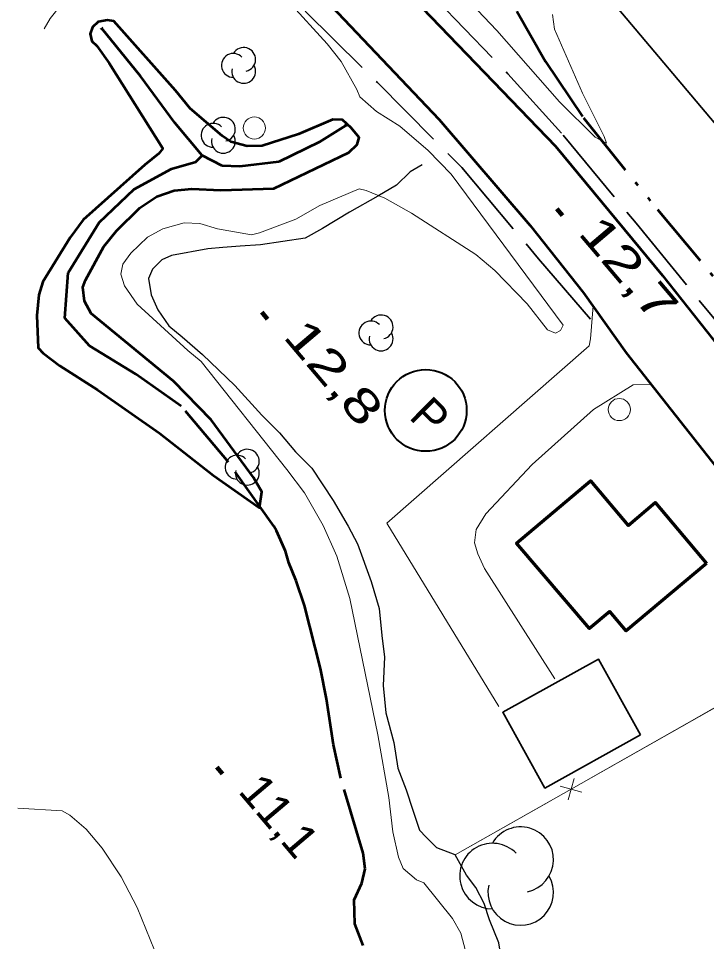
# Model space of a CAD drawing. Extents: x 386081 to 389416, y 5130568 to 5134082.
# Drawn here: x 387960.1 to 388022.1, y 5133215.2 to 5133298.4 of the extents above; entities that cross this region are included whole.
import ezdxf

# ---------------------------------------------------------------- set-up
doc = ezdxf.new("R2010")
doc.units = 0
doc.header["$LTSCALE"] = 1.2
for name, pattern in [('DASH_DOUBLE_DOT', [9.2, 5, -1.2, 0.3, -1.2, 0.3, -1.2]), ('DOT_DASHED', [7.7, 5, -1.2, 0.3, -1.2]), ('LONG_DASHED', [7.5, 6, -1.5]), ('MEDIUM_DASHED', [4.5, 3, -1.5])]:
    doc.linetypes.add(name, pattern=pattern)
for name, color, linetype, lineweight in [('1', 7, 'Continuous', 53), ('19', 7, 'Continuous', 13), ('2', 7, 'Continuous', 13), ('21', 7, 'LONG_DASHED', 35), ('26', 7, 'Continuous', 35), ('3', 7, 'Continuous', 140), ('31', 7, 'Continuous', 70), ('36', 7, 'Continuous', 13), ('37', 7, 'Continuous', 13), ('38', 7, 'Continuous', 40), ('4', 7, 'DASH_DOUBLE_DOT', 53), ('41', 7, 'DOT_DASHED', 25), ('44', 7, 'Continuous', 25), ('60', 7, 'Continuous', 13)]:
    doc.layers.add(name, color=color, linetype=linetype, lineweight=lineweight)

msp = doc.modelspace()

# ---------------------------------------------------------------- linework, layer by layer
at = {"layer": '1'}
msp.add_lwpolyline([(387990.08, 5133288.51), (387989.29, 5133289.23), (387988.44, 5133289.26), (387985.34, 5133287.94), (387982.05, 5133286.88), (387980.7, 5133286.86), (387979.23, 5133287.23), (387978.44, 5133287.78), (387975.57, 5133290.26), (387974.24, 5133291.88), (387968.68, 5133298.13), (387968.13, 5133298.22), (387967.27, 5133298.05), (387966.76, 5133297.59), (387966.57, 5133296.98), (387966.72, 5133296.33), (387967.17, 5133295.9), (387968.28, 5133294.34), (387973.1, 5133286.63), (387972.74, 5133286.2), (387971.48, 5133285.17), (387965.92, 5133280.2), (387964.75, 5133278.61), (387962.29, 5133274.63), (387961.94, 5133273.46), (387961.76, 5133271.59), (387961.88, 5133268.67), (387962.32, 5133268.19), (387963.84, 5133267.05), (387967.23, 5133264.9), (387972.82, 5133260.98), (387977.67, 5133257.16), (387981.82, 5133254.24), (387982.03, 5133255.7), (387981.28, 5133256.97), (387977.47, 5133262.18), (387974.08, 5133265.67), (387966.65, 5133271.76), (387966.04, 5133272.87), (387965.89, 5133274.13), (387966.15, 5133274.76), (387967.8, 5133277.8), (387968.92, 5133279.23), (387971.03, 5133281.3), (387972.58, 5133282.32), (387974.14, 5133282.86), (387975.72, 5133283), (387978.32, 5133282.9), (387983.11, 5133283.03), (387989.88, 5133286.29), (387990.62, 5133287), (387990.8, 5133287.62)], close=True, dxfattribs=at)
at = {"layer": '19', "linetype": 'MEDIUM_DASHED'}
msp.add_lwpolyline([(387962.4, 5133297.44), (387962.95, 5133298.36), (387964.01, 5133299.68), (387965.42, 5133301.25), (387968.35, 5133304.92), (387969.8, 5133306.49), (387971.36, 5133308.04), (387972.52, 5133309.07), (387974.13, 5133310.05)], dxfattribs=at)
at = {"layer": '19'}
for points in [[(388003.37, 5133236.33), (387993.29, 5133252.88), (388011.52, 5133268.86), (388011.65, 5133269.48), (388011.88, 5133272.45)], [(388008.42, 5133238.83), (388002.09, 5133248.79), (388001.5, 5133250.11), (388001.19, 5133251.11), (388001.33, 5133252.3), (388002.21, 5133253.71), (388006.39, 5133258.16), (388011.9, 5133263.12), (388015.49, 5133265.34), (388017.13, 5133265.37)]]:
    msp.add_lwpolyline(points, dxfattribs=at)
at = {"layer": '2'}
for points in [[(387995.51, 5133280.8), (388001.31, 5133277.09), (388003.01, 5133275.63), (388005.95, 5133272.63), (388007.78, 5133270.3), (388008.48, 5133270), (388008.94, 5133270.23), (388009.17, 5133270.71), (387999.08, 5133284.33), (387997.03, 5133286.46), (387994.45, 5133288.66), (387992.36, 5133289.97), (387990.85, 5133291.29), (387990.6, 5133291.95), (387989.19, 5133294.49), (387987.93, 5133296.08), (387984.47, 5133299.87), (387982.09, 5133301.91), (387974.92, 5133307.49), (387973.84, 5133307.7), (387972.69, 5133307.45), (387970.58, 5133307.26)], [(387993.93, 5133307.09), (388003.21, 5133297.29), (388008.86, 5133290.84), (388012.06, 5133287.66), (388013.1, 5133287.12), (388012.87, 5133287.71), (388010.91, 5133291.63), (388008.41, 5133297.4), (388008.23, 5133298.73)], [(388002.48, 5133206.34), (387999.97, 5133215.91), (387999.21, 5133217.23), (387996.64, 5133220.46), (387995.96, 5133220.73), (387994.76, 5133221.74), (387994.34, 5133222.76), (387993.84, 5133225.03), (387993.48, 5133228.13), (387992.47, 5133233.8), (387989.95, 5133246.07), (387988.78, 5133249.9), (387987.56, 5133252.67), (387985.88, 5133255.59), (387984.29, 5133257.7), (387976.55, 5133267.45), (387975.37, 5133268.42), (387970.79, 5133272.62), (387969.66, 5133274.26), (387969.32, 5133275.3), (387969.5, 5133276.23), (387970.22, 5133277.22), (387971.72, 5133278.65), (387973.1, 5133279.4), (387975.02, 5133279.93), (387976.44, 5133279.88), (387978.02, 5133279.4), (387981.11, 5133278.86), (387981.82, 5133279.05), (387985.08, 5133280.26), (387987.26, 5133281.5), (387990.8, 5133283), (387991.43, 5133282.87), (387993.12, 5133282.17), (387995.51, 5133280.8)], [(387960.05, 5133227.19), (387964.05, 5133226.93), (387964.72, 5133226.55), (387966.21, 5133225.28), (387967.63, 5133223.58), (387969.35, 5133220.99), (387970.8, 5133218.21), (387972.36, 5133214.38), (387973.94, 5133209.67), (387979.69, 5133190.88), (387978.61, 5133179.5), (387978.51, 5133177.65), (387979.16, 5133176.41), (387979.41, 5133175.31), (387979.71, 5133173.06), (387978.92, 5133171.17), (387977.88, 5133170.74), (387976.91, 5133170.74), (387974.36, 5133171.71), (387970.35, 5133174.02), (387967.49, 5133175.55), (387963.05, 5133177.56), (387961.11, 5133178.77), (387959.34, 5133179.69)]]:
    msp.add_lwpolyline(points, dxfattribs=at)
at = {"layer": '21'}
for points in [[(387984.58, 5133313.12), (387991.63, 5133306.21), (387997.79, 5133300.04), (388004.21, 5133293.38), (388009.18, 5133287.84), (388015.75, 5133279.92), (388047.67, 5133240.86), (388052.1, 5133235.05), (388054.35, 5133231.28)], [(387974.13, 5133310.05), (387979.53, 5133305.33), (387992.44, 5133292.59), (388000.04, 5133284.92), (388006.95, 5133276.71), (388011.74, 5133271.17)]]:
    msp.add_lwpolyline(points, dxfattribs=at)
at = {"layer": '21', "linetype": 'Continuous', "lineweight": 53}
for points in [[(387988.29, 5133299.49), (387998.02, 5133289.25), (388006.21, 5133279.7), (388011.02, 5133273.63), (388014.87, 5133268.22), (388029.06, 5133250.18), (388045.35, 5133229.98), (388079.95, 5133187.42), (388096.88, 5133166.43), (388126.93, 5133129.5), (388151.89, 5133100.29), (388177.78, 5133070.47), (388192.12, 5133054.55)], [(387996.48, 5133299.33), (388008.5, 5133286.86), (388018.14, 5133275.19), (388028.39, 5133262.22), (388050.54, 5133235.47), (388054.35, 5133231.28), (388056.75, 5133228.37), (388059.2, 5133225.59), (388063.51, 5133221.04), (388067.79, 5133216.01), (388124.74, 5133146.03), (388137.23, 5133130.93), (388156.14, 5133108.59), (388166.08, 5133097.05), (388179.25, 5133081.98), (388190.53, 5133069.43), (388199.06, 5133060.07), (388201.02, 5133058.05), (388201.87, 5133057.51), (388202.98, 5133057.23), (388205.1, 5133057.08), (388206.18, 5133057.44), (388207.46, 5133058), (388209.21, 5133059.13)]]:
    msp.add_lwpolyline(points, dxfattribs=at)
at = {"layer": '26'}
for p, q in [((387967.53, 5133297.39), (387967.47, 5133297.47)), ((387967.53, 5133297.39), (387967.47, 5133297.47)), ((387967.69, 5133297.51), (387967.53, 5133297.39)), ((387967.69, 5133297.51), (387967.53, 5133297.39)), ((387967.69, 5133297.51), (387967.63, 5133297.59)), ((387967.69, 5133297.51), (387967.63, 5133297.59)), ((387989.53, 5133288.78), (387989.59, 5133288.86)), ((387989.53, 5133288.78), (387989.59, 5133288.86)), ((387989.69, 5133288.66), (387989.53, 5133288.78)), ((387989.69, 5133288.66), (387989.53, 5133288.78)), ((387989.69, 5133288.66), (387989.75, 5133288.74)), ((387989.69, 5133288.66), (387989.75, 5133288.74))]:
    msp.add_line(p, q, dxfattribs=at)
at = {"layer": '3'}
for p, q in [((388008.6, 5133281.21), (388009.11, 5133280.6)), ((387982.02, 5133271.88), (387982.53, 5133271.27)), ((387977.98, 5133230.88), (387978.49, 5133230.27))]:
    msp.add_line(p, q, dxfattribs=at)
at = {"layer": '31'}
msp.add_lwpolyline([(388022.09, 5133249.23), (388014.87, 5133243.17), (388013.4, 5133244.92), (388011.55, 5133243.37), (388004.97, 5133251.07), (388011.65, 5133256.68), (388015.03, 5133252.66), (388017.48, 5133254.72)], close=True, dxfattribs=at)
at = {"layer": '31', "lineweight": 35}
msp.add_lwpolyline([(388016.16, 5133233.79), (388007.53, 5133228.99), (388003.74, 5133235.83), (388012.36, 5133240.62)], close=True, dxfattribs=at)
at = {"layer": '36'}
for centre in [(387981.358, 5133288.49), (388014.238, 5133263.11)]:
    msp.add_circle(centre, 1, dxfattribs=at)
at = {"layer": '37'}
for p, q in [((387999.45, 5133222.98), (388032.68, 5133241.82)), ((388020.33, 5133234.82), (388029.03, 5133239.75)), ((388011.63, 5133229.88), (388020.33, 5133234.82)), ((388009.62, 5133227.93), (388010.16, 5133229.86)), ((388010.85, 5133228.63), (388008.92, 5133229.17)), ((387999.45, 5133222.98), (388008.15, 5133227.91))]:
    msp.add_line(p, q, dxfattribs=at)
at = {"layer": '38'}
msp.add_circle((387996.8, 5133263.03), 3.684, dxfattribs=at)
at = {"layer": '4'}
for points in [[(388004.59, 5133310.63), (388003.86, 5133309.33), (388002.32, 5133305.83), (388002.96, 5133304.74), (388005, 5133299.01), (388007.58, 5133294.5), (388011, 5133289.4), (388017.67, 5133281.15), (388026.25, 5133270.88), (388044.95, 5133247.92), (388054.15, 5133236.24)], [(387991.15, 5133214.8), (387990.42, 5133216.76), (387990.36, 5133218.9), (387991.03, 5133220.42), (387991.33, 5133221.7), (387991.15, 5133223.11), (387989.15, 5133229.89), (387988.48, 5133232.88), (387987.87, 5133237.03), (387987.32, 5133239.78), (387985.86, 5133245.46), (387985.13, 5133247.66), (387984.46, 5133249.3), (387984.16, 5133250.34), (387983.34, 5133252.17), (387983.12, 5133252.61), (387979.01, 5133258.38), (387974.76, 5133263.42), (387970.68, 5133266.29), (387966.5, 5133268.86), (387964.28, 5133271.34), (387964.58, 5133275.42), (387967.36, 5133279.98), (387970.51, 5133282.97), (387973.9, 5133284.8), (387976.08, 5133285.43), (387976.64, 5133286.01), (387974.19, 5133288.96), (387971.11, 5133293.16), (387967.61, 5133297.45)], [(387989.61, 5133288.72), (387987.18, 5133287.21), (387983.57, 5133285.44), (387980.05, 5133285.01), (387978.46, 5133285.08), (387976.64, 5133286.01)]]:
    msp.add_lwpolyline(points, dxfattribs=at)
at = {"layer": '41'}
for points in [[(387996.48, 5133285.16), (387995.38, 5133284.55), (387994.17, 5133283.34), (387992.47, 5133282.36), (387989.93, 5133280.89), (387987.5, 5133279.42), (387985.92, 5133278.57), (387981.91, 5133277.96), (387980.08, 5133277.84), (387978.5, 5133277.72), (387977.17, 5133277.6), (387973.89, 5133276.99), (387973.03, 5133276.62), (387972.18, 5133275.77), (387971.82, 5133274.91), (387972.06, 5133273.45), (387972.67, 5133272.11), (387973.64, 5133270.65), (387974.85, 5133269.67), (387976.68, 5133268.08), (387979.61, 5133265.28), (387982.04, 5133262.59), (387983.61, 5133261.01), (387985.07, 5133259.3), (387986.53, 5133257.84), (387988.47, 5133254.92), (387989.81, 5133252.6), (387990.66, 5133251.02), (387991.87, 5133247.6), (387992.6, 5133245.17), (387992.84, 5133242.73), (387993.08, 5133240.78), (387992.96, 5133238.22), (387993.2, 5133235.78), (387993.93, 5133233.1), (387994.29, 5133230.78), (387995.02, 5133228.84), (387995.62, 5133227.01), (387996.23, 5133225.18), (387996.84, 5133224.57), (387997.44, 5133223.96), (387997.81, 5133223.6)], [(388005.08, 5133206.51), (388004.72, 5133209.07), (388004.24, 5133211.27), (388003.63, 5133213.58), (388003.39, 5133215.05), (388002.54, 5133217.12), (388002.05, 5133218.58), (388001.32, 5133220.04), (388000.47, 5133221.14), (387999.45, 5133222.98), (387997.81, 5133223.6)]]:
    msp.add_lwpolyline(points, dxfattribs=at)
at = {"layer": '44'}
for centre, radius, start, end in [((387980.39, 5133294.673), 1.076, 282.26917, 149.72626), ((387979.464, 5133294.134), 1.076, 44.11537, 269.80396), ((387980.39, 5133293.596), 1.076, 166.93686, 29.62122), ((387977.634, 5133287.834), 1.076, 44.11537, 269.80396), ((387978.56, 5133288.373), 1.076, 282.26917, 149.72626), ((387978.56, 5133287.296), 1.076, 166.93686, 29.62122), ((387992.78, 5133270.553), 1.076, 282.26917, 149.72626), ((387991.854, 5133270.014), 1.076, 44.11537, 269.80396), ((387992.78, 5133269.476), 1.076, 166.93686, 29.62122), ((387979.794, 5133257.914), 1.076, 44.11537, 269.80396), ((387980.72, 5133258.453), 1.076, 282.26917, 149.72626), ((387980.72, 5133257.376), 1.076, 166.93686, 29.62122), ((388005.354, 5133222.535), 2.955, 282.26917, 149.72626), ((388005.354, 5133222.535), 2.955, 282.26917, 149.72626), ((388002.813, 5133221.057), 2.955, 44.11537, 269.80396), ((388002.813, 5133221.057), 2.955, 44.11537, 269.80396), ((388005.354, 5133219.579), 2.955, 166.93686, 29.62122), ((388005.354, 5133219.579), 2.955, 166.93686, 29.62122)]:
    msp.add_arc(centre, radius, start, end, dxfattribs=at)
at = {"layer": '60', "lineweight": 35}
msp.add_lwpolyline([(386109.63, 5132985.69), (387380.72, 5134053.36), (389052.99, 5132062.51), (387781.9, 5130994.83)], close=True, dxfattribs=at)

# ---------------------------------------------------------------- texts
at = {"layer": '3'}
for s, width, p in [('12,7   ', 1.4, (388010.43, 5133278.99)), ('12,8   ', 1.4, (387983.85, 5133269.66)), ('11,1   ', 1.05, (387979.81, 5133228.66))]:
    msp.add_text(s, height=3, rotation=310.294, dxfattribs=dict(at, width=width)).set_placement(p)
at = {"layer": '38'}
msp.add_text('P', height=3, rotation=315.231, dxfattribs=at).set_placement((387995.18, 5133262.37))

doc.saveas('drawing.dxf')
